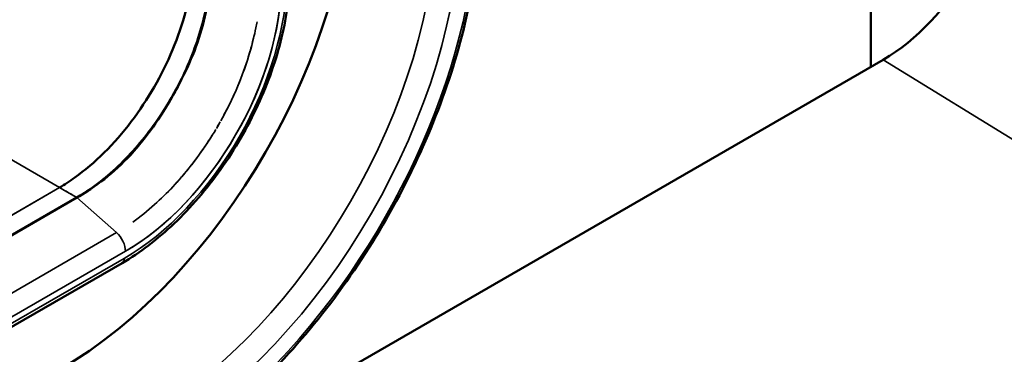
# Model space of a CAD drawing. Header units: millimetres. Extents: x 0 to 14369, y -869 to 2970.
# Tile 563 of 656: x 3824 to 3853, y 1372 to 1382. Entities that reach past the tile are written whole.
import ezdxf

# ---------------------------------------------------------------- set-up
doc = ezdxf.new("R2010")
doc.units = ezdxf.units.MM
doc.header["$LTSCALE"] = 10
doc.layers.add('Sichtbar (ISO)', color=7, linetype='Continuous', lineweight=50)
doc.layers.add('Sichtbar schmal (ISO)', color=7, linetype='Continuous', lineweight=35)

msp = doc.modelspace()

# ---------------------------------------------------------------- linework, layer by layer
at = {"layer": 'Sichtbar (ISO)'}
for p, q in [((3849.203, 1380.468), (3849.203, 1387.097)), ((3849.203, 1387.097), (3849.203, 1380.468)), ((3849.568, 1380.679), (3769.867, 1334.664)), ((3775.515, 1347.467), (3826.089, 1376.666)), ((3826.089, 1376.666), (3775.515, 1347.467)), ((3827.404, 1374.755), (3776.904, 1345.599)), ((3827.404, 1374.755), (3776.904, 1345.599))]:
    msp.add_line(p, q, dxfattribs=at)
for centre, major_axis, ratio, start_param, end_param in [((3849.552, 1384.768), (2.492, 4.337), 0.579986, 3.926808, 5.493043), ((3821.308, 1383.918), (2.75, 4.763), 0.57735, 3.927007, 5.497753), ((3821.308, 1383.918), (-2.75, -4.763), 0.57735, 0.785442, 2.356157), ((3825.586, 1381.448), (6, 10.392), 0.57735, 3.926991, 5.497787), ((3825.586, 1381.448), (-6, -10.392), 0.57735, 0.785398, 2.356194)]:
    msp.add_ellipse(centre, major_axis=major_axis, ratio=ratio, start_param=start_param, end_param=end_param, dxfattribs=at)
for points, knots in [([(3832, 1371.844), (3832.687, 1372.57), (3833.339, 1373.37), (3834.539, 1375.071), (3835.088, 1375.974), (3836.051, 1377.834), (3836.466, 1378.792), (3837.14, 1380.71), (3837.399, 1381.671), (3837.747, 1383.546), (3837.836, 1384.46), (3837.836, 1385.326)], [5.105987, 5.105987, 5.105987, 5.105987, 5.341427, 5.341427, 5.576866, 5.576866, 5.812306, 5.812306, 6.047746, 6.047746, 6.283185, 6.283185, 6.283185, 6.283185]), ([(3832, 1371.844), (3832.687, 1372.57), (3833.339, 1373.37), (3834.539, 1375.071), (3835.088, 1375.974), (3836.051, 1377.834), (3836.466, 1378.792), (3837.14, 1380.71), (3837.399, 1381.671), (3837.747, 1383.546), (3837.836, 1384.46), (3837.836, 1385.326)], [5.105987, 5.105987, 5.105987, 5.105987, 5.341427, 5.341427, 5.576866, 5.576866, 5.812306, 5.812306, 6.047746, 6.047746, 6.283185, 6.283185, 6.283185, 6.283185]), ([(3825.586, 1376.958), (3825.734, 1377.044), (3825.883, 1377.141), (3826.32, 1377.455), (3826.608, 1377.7), (3827.161, 1378.249), (3827.427, 1378.555), (3827.917, 1379.201), (3828.142, 1379.542), (3828.538, 1380.23), (3828.72, 1380.596), (3829.032, 1381.344), (3829.163, 1381.726), (3829.36, 1382.478), (3829.427, 1382.849), (3829.477, 1383.366), (3829.486, 1383.529), (3829.487, 1383.686)], [-2.3414325, -2.3414325, -2.3414325, -2.3414325, -2.2798967, -2.2798967, -2.1609783, -2.1609783, -2.04206, -2.04206, -1.9231416, -1.9231416, -1.8041247, -1.8041247, -1.6851078, -1.6851078, -1.5660909, -1.5660909, -1.5095143, -1.5095143, -1.5095143, -1.5095143]), ([(3829.487, 1383.686), (3829.486, 1383.529), (3829.477, 1383.366), (3829.427, 1382.849), (3829.36, 1382.478), (3829.163, 1381.726), (3829.032, 1381.344), (3828.72, 1380.596), (3828.538, 1380.23), (3828.142, 1379.542), (3827.917, 1379.201), (3827.427, 1378.555), (3827.161, 1378.249), (3826.608, 1377.7), (3826.32, 1377.455), (3825.883, 1377.141), (3825.734, 1377.044), (3825.587, 1376.958)], [1.5069106, 1.5069106, 1.5069106, 1.5069106, 1.5634897, 1.5634897, 1.6825066, 1.6825066, 1.8015235, 1.8015235, 1.9205404, 1.9205404, 2.0394588, 2.0394588, 2.1583771, 2.1583771, 2.2772955, 2.2772955, 2.3387946, 2.3387946, 2.3387946, 2.3387946]), ([(3826.089, 1376.666), (3826.355, 1376.818), (3826.626, 1376.997), (3827.156, 1377.415), (3827.413, 1377.652), (3828.137, 1378.434), (3828.521, 1379.011), (3829.168, 1380.132), (3829.475, 1380.753), (3829.789, 1381.771), (3829.865, 1382.11), (3829.96, 1382.774), (3829.98, 1383.097), (3829.978, 1383.402)], [-0.895123, -0.895123, -0.895123, -0.895123, -0.782272, -0.782272, -0.669242, -0.669242, -0.4460262, -0.4460262, -0.2235471, -0.2235471, -0.1116902, -0.1116902, -0.0000071, -0.0000071, -0.0000071, -0.0000071]), ([(3829.978, 1383.402), (3829.982, 1382.93), (3829.914, 1382.421), (3829.787, 1381.902), (3829.66, 1381.382), (3829.475, 1380.851), (3829.237, 1380.332), (3829.119, 1380.073), (3828.987, 1379.817), (3828.843, 1379.567), (3828.699, 1379.318), (3828.543, 1379.075), (3828.377, 1378.843), (3828.047, 1378.377), (3827.679, 1377.951), (3827.293, 1377.582), (3826.906, 1377.213), (3826.499, 1376.899), (3826.089, 1376.666)], [0.0000113, 0.0000113, 0.0000113, 0.0000113, 0.2, 0.2, 0.2, 0.4, 0.4, 0.4, 0.4999288, 0.4999288, 0.4999288, 0.6, 0.6, 0.6, 0.8, 0.8, 0.8, 0.9999958, 0.9999958, 0.9999958, 0.9999958]), ([(3827.406, 1374.757), (3827.925, 1375.056), (3828.438, 1375.447), (3829.412, 1376.375), (3829.871, 1376.911), (3830.695, 1378.078), (3831.059, 1378.708), (3831.658, 1380.005), (3831.892, 1380.671), (3832.208, 1381.977), (3832.29, 1382.615), (3832.29, 1383.214)], [4.712688, 4.712688, 4.712688, 4.712688, 5.026499, 5.026499, 5.340694, 5.340694, 5.654889, 5.654889, 5.969084, 5.969084, 6.282233, 6.282233, 6.282233, 6.282233]), ([(3827.406, 1374.757), (3827.925, 1375.056), (3828.438, 1375.447), (3829.412, 1376.375), (3829.871, 1376.911), (3830.695, 1378.078), (3831.059, 1378.708), (3831.658, 1380.005), (3831.892, 1380.671), (3832.208, 1381.977), (3832.29, 1382.615), (3832.29, 1383.214)], [4.712688, 4.712688, 4.712688, 4.712688, 5.026499, 5.026499, 5.340694, 5.340694, 5.654889, 5.654889, 5.969084, 5.969084, 6.282233, 6.282233, 6.282233, 6.282233])]:
    msp.add_open_spline(points, degree=3, knots=knots, dxfattribs=at)
at = {"layer": 'Sichtbar schmal (ISO)'}
for p, q in [((3849.568, 1380.679), (3859.659, 1374.465)), ((3821.308, 1379.427), (3825.586, 1376.958)), ((3825.587, 1376.958), (3821.308, 1379.427)), ((3775.027, 1347.767), (3825.586, 1376.958)), ((3825.586, 1376.958), (3775.027, 1347.767)), ((3825.586, 1376.958), (3825.731, 1376.875)), ((3825.731, 1376.875), (3825.587, 1376.958)), ((3825.731, 1376.875), (3826.089, 1376.666)), ((3826.089, 1376.666), (3827.242, 1375.646)), ((3827.242, 1375.646), (3826.089, 1376.666)), ((3827.242, 1375.646), (3776.666, 1346.446)), ((3776.666, 1346.446), (3827.242, 1375.646)), ((3827.242, 1375.646), (3827.242, 1375.646)), ((3827.242, 1375.646), (3827.242, 1375.646)), ((3776.928, 1345.9), (3827.504, 1375.1)), ((3827.505, 1375.1), (3776.928, 1345.9)), ((3776.966, 1345.737), (3827.466, 1374.893)), ((3827.466, 1374.893), (3796.643, 1357.097))]:
    msp.add_line(p, q, dxfattribs=at)
for centre, major_axis, ratio, start_param, end_param in [((3828.414, 1379.815), (6.6, 11.432), 0.57735, 4.311388, 5.497787), ((3828.414, 1379.815), (-6.6, -11.432), 0.57735, 1.169795, 2.356194), ((3828.061, 1380.019), (-6, -10.392), 0.57735, 0.785398, 2.356194), ((3828.061, 1380.019), (6, 10.392), 0.57735, 3.926991, 5.497787), ((3828.414, 1379.815), (-6.25, -10.825), 0.57735, 0.785398, 2.356194), ((3828.414, 1379.815), (6.25, 10.825), 0.57735, 3.926991, 5.497787), ((3827.466, 1380.362), (3.349, 5.801), 0.577388, 3.926888, 5.497881), ((3827.466, 1380.362), (-3.349, -5.801), 0.577388, 0.785301, 2.356277), ((3827.509, 1380.338), (-3.209, -5.558), 0.57633, 0.785425, 2.356277), ((3827.509, 1380.338), (3.209, 5.558), 0.57633, 3.9272, 5.497796), ((3827.151, 1375.304), (0.25, -0.433), 0.57735, 0.785248, 2.094788), ((3827.151, 1375.304), (-0.25, 0.433), 0.57735, 3.926841, 5.236381), ((3827.254, 1375.015), (0.15, -0.26), 0.577387, 0.199211, 0.785106), ((3827.254, 1375.015), (0.15, -0.26), 0.577387, 0.199211, 0.785106)]:
    msp.add_ellipse(centre, major_axis=major_axis, ratio=ratio, start_param=start_param, end_param=end_param, dxfattribs=at)
for points, knots in [([(3831.335, 1381.785), (3831.325, 1381.727), (3831.229, 1381.219), (3830.962, 1380.301), (3830.576, 1379.452), (3830.373, 1379.073)], [0.2904341, 0.2904341, 0.2904341, 0.2904341, 0.3333333, 0.6666667, 0.950971, 0.950971, 0.950971, 0.950971]), ([(3830.28, 1378.902), (3830.409, 1379.133), (3830.812, 1379.923), (3831.099, 1380.744), (3831.234, 1381.304)], [0.5150983, 0.5150983, 0.5150983, 0.5150983, 0.6, 0.8, 0.8, 0.8, 0.8]), ([(3828.535, 1376.628), (3828.953, 1377.026), (3829.518, 1377.683), (3829.999, 1378.424), (3830.133, 1378.648)], [0.2, 0.2, 0.2, 0.2, 0.4, 0.4837824, 0.4837824, 0.4837824, 0.4837824]), ([(3830.035, 1378.488), (3829.835, 1378.166), (3829.314, 1377.424), (3828.515, 1376.571), (3827.932, 1376.104), (3827.717, 1375.951)], [0.0950445, 0.0950445, 0.0950445, 0.0950445, 0.3333333, 0.6666667, 0.8592118, 0.8592118, 0.8592118, 0.8592118])]:
    msp.add_open_spline(points, degree=3, knots=knots, dxfattribs=at)
for points in [[(3830.153, 1378.681), (3830.191, 1378.746), (3830.228, 1378.811), (3830.265, 1378.876)], [(3830.239, 1378.831), (3830.217, 1378.791), (3830.193, 1378.751), (3830.17, 1378.711)], [(3826.089, 1376.666), (3825.969, 1376.735), (3825.851, 1376.805), (3825.731, 1376.875)]]:
    msp.add_open_spline(points, degree=3, dxfattribs=at)

doc.saveas('drawing.dxf')
